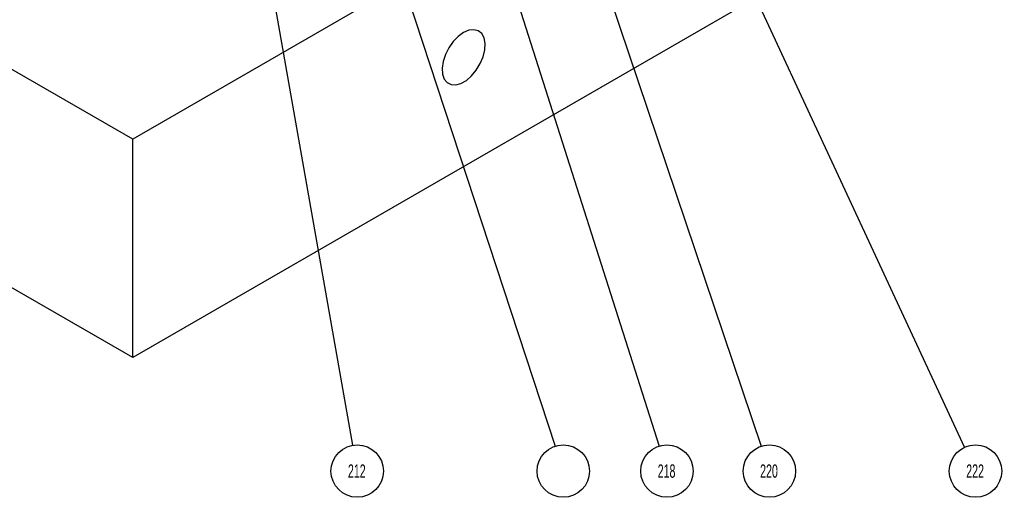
# Model space of a CAD drawing. Header units: inches. Extents: x 1880 to 2363, y -453 to -54.
# Tile 932 of 1056: x 2153.02 to 2160.38, y -432.08 to -428.51. Entities that reach past the tile are written whole.
import ezdxf

# ---------------------------------------------------------------- set-up
doc = ezdxf.new("R2010")
doc.units = ezdxf.units.IN
doc.header["$LTSCALE"] = 0.5
doc.header["$MEASUREMENT"] = 0
doc.layers.add('DST-M-S', color=53, linetype='Continuous')
doc.layers.add('SID-M-S', color=105, linetype='Continuous')
doc.styles.add('SLDTEXTSTYLE0', font='TXT', dxfattribs={"width": 0.595745})

msp = doc.modelspace()

# ---------------------------------------------------------------- linework, layer by layer
at = {"layer": 'DST-M-S', "linetype": 'Continuous', "lineweight": 25}
for p, q in [((2163.76464, -423.68468), (2153.86514, -429.39954)), ((2153.86514, -429.39954), (2145.02631, -424.29698)), ((2163.76464, -425.31776), (2153.86514, -431.03262)), ((2153.86514, -431.03262), (2145.02631, -425.93007)), ((2156.30018, -428.63118), (2156.26284, -428.66981)), ((2156.34002, -428.60237), (2156.30018, -428.63118)), ((2156.37985, -428.58519), (2156.34002, -428.60237)), ((2156.41719, -428.5807), (2156.37985, -428.58519)), ((2156.44968, -428.58921), (2156.41719, -428.5807)), ((2156.47527, -428.61016), (2156.44968, -428.58921)), ((2156.49237, -428.64225), (2156.47527, -428.61016)), ((2156.26284, -428.66981), (2156.23035, -428.71582)), ((2156.49989, -428.68345), (2156.49237, -428.64225)), ((2156.49737, -428.73118), (2156.49989, -428.68345)), ((2156.20476, -428.76632), (2156.18766, -428.81815)), ((2156.23035, -428.71582), (2156.20476, -428.76632)), ((2156.46345, -428.83402), (2156.48496, -428.78245)), ((2156.48496, -428.78245), (2156.49737, -428.73118)), ((2156.18766, -428.81815), (2156.18014, -428.86804)), ((2156.43418, -428.88266), (2156.46345, -428.83402)), ((2156.18014, -428.86804), (2156.18266, -428.91287)), ((2156.18266, -428.91287), (2156.19507, -428.9498)), ((2156.36009, -428.9593), (2156.39899, -428.92532)), ((2156.39899, -428.92532), (2156.43418, -428.88266)), ((2156.19507, -428.9498), (2156.21658, -428.97653)), ((2156.21658, -428.97653), (2156.24586, -428.99138)), ((2156.24586, -428.99138), (2156.28104, -428.9934)), ((2156.28104, -428.9934), (2156.31994, -428.98248)), ((2156.31994, -428.98248), (2156.36009, -428.9593)), ((2153.86514, -431.03262), (2153.86514, -429.39954))]:
    msp.add_line(p, q, dxfattribs=at)
at = {"layer": 'SID-M-S'}
for p, q in [((2154.00141, -423.14734), (2155.50981, -431.68948)), ((2155.23315, -423.6202), (2157.80121, -431.69571)), ((2155.87358, -423.70089), (2158.56414, -431.69673)), ((2156.67378, -424.35584), (2160.08549, -431.70472)), ((2154.91756, -425.27188), (2157.0242, -431.69625))]:
    msp.add_line(p, q, dxfattribs=at)
at = {"layer": 'SID-M-S', "color": 0}
for centre in [(2155.5439, -431.8825), (2157.08527, -431.8825), (2157.8606, -431.8825), (2158.62665, -431.8825), (2160.16802, -431.8825)]:
    msp.add_circle(centre, 0.196, dxfattribs=at)

# ---------------------------------------------------------------- texts
at = {"layer": 'SID-M-S', "color": 0, "char_height": 0.1, "attachment_point": 2, "style": 'SLDTEXTSTYLE0'}
for s, insert in [('212', (2155.54088, -431.83212)), ('218', (2157.85758, -431.83212)), ('220', (2158.62363, -431.83212)), ('222', (2160.165, -431.83212))]:
    msp.add_mtext(s, dxfattribs=dict(at, insert=insert))

doc.saveas('drawing.dxf')
